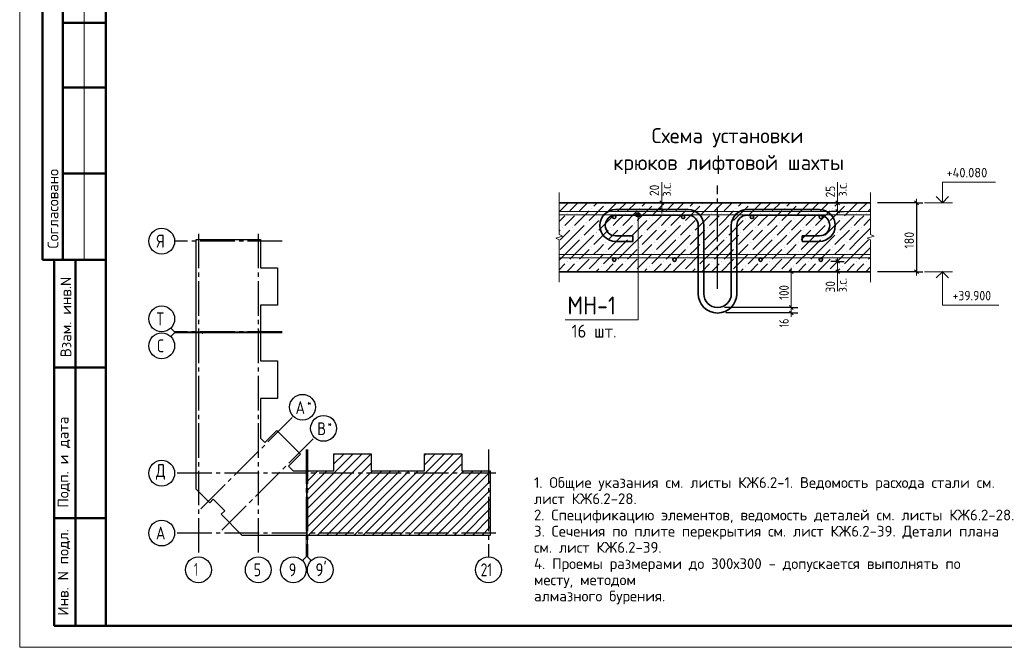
# Model space of a CAD drawing. Header units: millimetres. Extents: x 40580 to 1930067, y -240640 to 81020.
# Tile 501 of 656: x 1187614 to 1210490, y -239550 to -224975. Entities that reach past the tile are written whole.
import ezdxf

# ---------------------------------------------------------------- set-up
doc = ezdxf.new("R2010")
doc.units = ezdxf.units.MM
doc.linetypes.add('______5', pattern=[1100, 800, -100, 100, -100])
doc.linetypes.add('CENTER', pattern=[2, 1.25, -0.25, 0.25, -0.25])
for name, color, linetype, lineweight in [('Standard', 7, 'Continuous', 25), ('ОСИ', 7, 'CENTER', 15), ('Размерная линия_ общее', 7, 'Continuous', 25)]:
    doc.layers.add(name, color=color, linetype=linetype, lineweight=lineweight)
doc.layers.add('Тонкие', color=7, linetype='Continuous')
doc.styles.add('GOST 2.304', font='isocpeur.ttf', dxfattribs={"width": 0.8})
doc.styles.add('ISOCPEUR', font='isocpeur.ttf')

msp = doc.modelspace()

# ---------------------------------------------------------------- hatches: boundary and pattern name
at = {"layer": 'Standard', "linetype": 'Continuous', "lineweight": 13, "transparency": 33554687}
for points in [[(1200890.2, -229359.2), (1200898, -229351.4), (1200905.8, -229359.2), (1200898, -229367)], [(1201226.2, -229247.2), (1201234, -229239.4), (1201241.8, -229247.2), (1201234, -229255)], [(1202010.2, -229359.2), (1202018, -229351.4), (1202025.8, -229359.2), (1202018, -229367)], [(1202346.2, -229247.2), (1202354, -229239.4), (1202361.8, -229247.2), (1202354, -229255)], [(1203130.2, -229359.2), (1203138, -229351.4), (1203145.8, -229359.2), (1203138, -229367)], [(1203466.2, -229247.2), (1203474, -229239.4), (1203481.8, -229247.2), (1203474, -229255)], [(1204250.2, -229359.2), (1204258, -229351.4), (1204265.8, -229359.2), (1204258, -229367)], [(1204586.2, -229247.2), (1204594, -229239.4), (1204601.8, -229247.2), (1204594, -229255)], [(1205370.2, -229359.2), (1205378, -229351.4), (1205385.8, -229359.2), (1205378, -229367)], [(1205706.2, -229247.2), (1205714, -229239.4), (1205721.8, -229247.2), (1205714, -229255)], [(1206490.2, -229359.2), (1206498, -229351.4), (1206505.8, -229359.2), (1206498, -229367)], [(1206826.2, -229247.2), (1206834, -229239.4), (1206841.8, -229247.2), (1206834, -229255)], [(1200330.2, -229471.2), (1200338, -229463.4), (1200345.8, -229471.2), (1200338, -229479)], [(1200554.2, -229471.2), (1200562, -229463.4), (1200569.8, -229471.2), (1200562, -229479)], [(1201114.2, -229583.2), (1201122, -229575.4), (1201129.8, -229583.2), (1201122, -229591)], [(1201450.2, -229471.2), (1201458, -229463.4), (1201465.8, -229471.2), (1201458, -229479)], [(1201674.2, -229471.2), (1201682, -229463.4), (1201689.8, -229471.2), (1201682, -229479)], [(1202234.2, -229583.2), (1202242, -229575.4), (1202249.8, -229583.2), (1202242, -229591)], [(1202570.2, -229471.2), (1202578, -229463.4), (1202585.8, -229471.2), (1202578, -229479)], [(1202794.2, -229471.2), (1202802, -229463.4), (1202809.8, -229471.2), (1202802, -229479)], [(1203354.2, -229583.2), (1203362, -229575.4), (1203369.8, -229583.2), (1203362, -229591)], [(1203690.2, -229471.2), (1203698, -229463.4), (1203705.8, -229471.2), (1203698, -229479)], [(1203914.2, -229471.2), (1203922, -229463.4), (1203929.8, -229471.2), (1203922, -229479)], [(1204474.2, -229583.2), (1204482, -229575.4), (1204489.8, -229583.2), (1204482, -229591)], [(1204810.2, -229471.2), (1204818, -229463.4), (1204825.8, -229471.2), (1204818, -229479)], [(1205034.2, -229471.2), (1205042, -229463.4), (1205049.8, -229471.2), (1205042, -229479)], [(1205594.2, -229583.2), (1205602, -229575.4), (1205609.8, -229583.2), (1205602, -229591)], [(1205930.2, -229471.2), (1205938, -229463.4), (1205945.8, -229471.2), (1205938, -229479)], [(1206154.2, -229471.2), (1206162, -229463.4), (1206169.8, -229471.2), (1206162, -229479)], [(1206714.2, -229583.2), (1206722, -229575.4), (1206729.8, -229583.2), (1206722, -229591)], [(1207050.2, -229471.2), (1207058, -229463.4), (1207065.8, -229471.2), (1207058, -229479)], [(1207274.2, -229471.2), (1207282, -229463.4), (1207289.8, -229471.2), (1207282, -229479)], [(1200218.2, -229807.2), (1200226, -229799.4), (1200233.8, -229807.2), (1200226, -229815)], [(1200442.2, -229807.2), (1200450, -229799.4), (1200457.8, -229807.2), (1200450, -229815)], [(1200778.2, -229695.2), (1200786, -229687.4), (1200793.8, -229695.2), (1200786, -229703)], [(1201338.2, -229807.2), (1201346, -229799.4), (1201353.8, -229807.2), (1201346, -229815)], [(1201562.2, -229807.2), (1201570, -229799.4), (1201577.8, -229807.2), (1201570, -229815)], [(1201898.2, -229695.2), (1201906, -229687.4), (1201913.8, -229695.2), (1201906, -229703)], [(1202458.2, -229807.2), (1202466, -229799.4), (1202473.8, -229807.2), (1202466, -229815)], [(1202682.2, -229807.2), (1202690, -229799.4), (1202697.8, -229807.2), (1202690, -229815)], [(1203018.2, -229695.2), (1203026, -229687.4), (1203033.8, -229695.2), (1203026, -229703)], [(1203578.2, -229807.2), (1203586, -229799.4), (1203593.8, -229807.2), (1203586, -229815)], [(1203802.2, -229807.2), (1203810, -229799.4), (1203817.8, -229807.2), (1203810, -229815)], [(1204138.2, -229695.2), (1204146, -229687.4), (1204153.8, -229695.2), (1204146, -229703)], [(1204698.2, -229807.2), (1204706, -229799.4), (1204713.8, -229807.2), (1204706, -229815)], [(1204922.2, -229807.2), (1204930, -229799.4), (1204937.8, -229807.2), (1204930, -229815)], [(1205258.2, -229695.2), (1205266, -229687.4), (1205273.8, -229695.2), (1205266, -229703)], [(1205818.2, -229807.2), (1205826, -229799.4), (1205833.8, -229807.2), (1205826, -229815)], [(1206042.2, -229807.2), (1206050, -229799.4), (1206057.8, -229807.2), (1206050, -229815)], [(1206378.2, -229695.2), (1206386, -229687.4), (1206393.8, -229695.2), (1206386, -229703)], [(1206938.2, -229807.2), (1206946, -229799.4), (1206953.8, -229807.2), (1206946, -229815)], [(1207162.2, -229807.2), (1207170, -229799.4), (1207177.8, -229807.2), (1207170, -229815)], [(1200666.2, -230031.2), (1200674, -230023.4), (1200681.8, -230031.2), (1200674, -230039)], [(1201002.2, -229919.2), (1201010, -229911.4), (1201017.8, -229919.2), (1201010, -229927)], [(1201786.2, -230031.2), (1201794, -230023.4), (1201801.8, -230031.2), (1201794, -230039)], [(1202122.2, -229919.2), (1202130, -229911.4), (1202137.8, -229919.2), (1202130, -229927)], [(1202906.2, -230031.2), (1202914, -230023.4), (1202921.8, -230031.2), (1202914, -230039)], [(1203242.2, -229919.2), (1203250, -229911.4), (1203257.8, -229919.2), (1203250, -229927)], [(1204026.2, -230031.2), (1204034, -230023.4), (1204041.8, -230031.2), (1204034, -230039)], [(1204362.2, -229919.2), (1204370, -229911.4), (1204377.8, -229919.2), (1204370, -229927)], [(1205146.2, -230031.2), (1205154, -230023.4), (1205161.8, -230031.2), (1205154, -230039)], [(1205482.2, -229919.2), (1205490, -229911.4), (1205497.8, -229919.2), (1205490, -229927)], [(1206266.2, -230031.2), (1206274, -230023.4), (1206281.8, -230031.2), (1206274, -230039)], [(1206602.2, -229919.2), (1206610, -229911.4), (1206617.8, -229919.2), (1206610, -229927)], [(1200890.2, -230255.2), (1200898, -230247.4), (1200905.8, -230255.2), (1200898, -230263)], [(1201226.2, -230143.2), (1201234, -230135.4), (1201241.8, -230143.2), (1201234, -230151)], [(1201226.2, -230367.2), (1201234, -230359.4), (1201241.8, -230367.2), (1201234, -230375)], [(1202010.2, -230255.2), (1202018, -230247.4), (1202025.8, -230255.2), (1202018, -230263)], [(1202346.2, -230143.2), (1202354, -230135.4), (1202361.8, -230143.2), (1202354, -230151)], [(1202346.2, -230367.2), (1202354, -230359.4), (1202361.8, -230367.2), (1202354, -230375)], [(1203130.2, -230255.2), (1203138, -230247.4), (1203145.8, -230255.2), (1203138, -230263)], [(1203466.2, -230143.2), (1203474, -230135.4), (1203481.8, -230143.2), (1203474, -230151)], [(1203466.2, -230367.2), (1203474, -230359.4), (1203481.8, -230367.2), (1203474, -230375)], [(1204250.2, -230255.2), (1204258, -230247.4), (1204265.8, -230255.2), (1204258, -230263)], [(1204586.2, -230143.2), (1204594, -230135.4), (1204601.8, -230143.2), (1204594, -230151)], [(1204586.2, -230367.2), (1204594, -230359.4), (1204601.8, -230367.2), (1204594, -230375)], [(1205370.2, -230255.2), (1205378, -230247.4), (1205385.8, -230255.2), (1205378, -230263)], [(1205706.2, -230143.2), (1205714, -230135.4), (1205721.8, -230143.2), (1205714, -230151)], [(1205706.2, -230367.2), (1205714, -230359.4), (1205721.8, -230367.2), (1205714, -230375)], [(1206490.2, -230255.2), (1206498, -230247.4), (1206505.8, -230255.2), (1206498, -230263)], [(1206826.2, -230143.2), (1206834, -230135.4), (1206841.8, -230143.2), (1206834, -230151)], [(1206826.2, -230367.2), (1206834, -230359.4), (1206841.8, -230367.2), (1206834, -230375)], [(1200330.2, -230591.2), (1200338, -230583.4), (1200345.8, -230591.2), (1200338, -230599)], [(1200554.2, -230591.2), (1200562, -230583.4), (1200569.8, -230591.2), (1200562, -230599)], [(1200890.2, -230479.2), (1200898, -230471.4), (1200905.8, -230479.2), (1200898, -230487)], [(1201450.2, -230591.2), (1201458, -230583.4), (1201465.8, -230591.2), (1201458, -230599)], [(1201674.2, -230591.2), (1201682, -230583.4), (1201689.8, -230591.2), (1201682, -230599)], [(1202010.2, -230479.2), (1202018, -230471.4), (1202025.8, -230479.2), (1202018, -230487)], [(1202570.2, -230591.2), (1202578, -230583.4), (1202585.8, -230591.2), (1202578, -230599)], [(1202794.2, -230591.2), (1202802, -230583.4), (1202809.8, -230591.2), (1202802, -230599)], [(1203130.2, -230479.2), (1203138, -230471.4), (1203145.8, -230479.2), (1203138, -230487)], [(1203690.2, -230591.2), (1203698, -230583.4), (1203705.8, -230591.2), (1203698, -230599)], [(1203914.2, -230591.2), (1203922, -230583.4), (1203929.8, -230591.2), (1203922, -230599)], [(1204250.2, -230479.2), (1204258, -230471.4), (1204265.8, -230479.2), (1204258, -230487)], [(1204810.2, -230591.2), (1204818, -230583.4), (1204825.8, -230591.2), (1204818, -230599)], [(1205034.2, -230591.2), (1205042, -230583.4), (1205049.8, -230591.2), (1205042, -230599)], [(1205370.2, -230479.2), (1205378, -230471.4), (1205385.8, -230479.2), (1205378, -230487)], [(1205930.2, -230591.2), (1205938, -230583.4), (1205945.8, -230591.2), (1205938, -230599)], [(1206154.2, -230591.2), (1206162, -230583.4), (1206169.8, -230591.2), (1206162, -230599)], [(1206490.2, -230479.2), (1206498, -230471.4), (1206505.8, -230479.2), (1206498, -230487)], [(1207050.2, -230591.2), (1207058, -230583.4), (1207065.8, -230591.2), (1207058, -230599)], [(1207274.2, -230591.2), (1207282, -230583.4), (1207289.8, -230591.2), (1207282, -230599)], [(1200778.2, -230815.2), (1200786, -230807.4), (1200793.8, -230815.2), (1200786, -230823)], [(1201114.2, -230703.2), (1201122, -230695.4), (1201129.8, -230703.2), (1201122, -230711)], [(1201898.2, -230815.2), (1201906, -230807.4), (1201913.8, -230815.2), (1201906, -230823)], [(1202234.2, -230703.2), (1202242, -230695.4), (1202249.8, -230703.2), (1202242, -230711)], [(1203018.2, -230815.2), (1203026, -230807.4), (1203033.8, -230815.2), (1203026, -230823)], [(1203354.2, -230703.2), (1203362, -230695.4), (1203369.8, -230703.2), (1203362, -230711)], [(1204138.2, -230815.2), (1204146, -230807.4), (1204153.8, -230815.2), (1204146, -230823)], [(1204474.2, -230703.2), (1204482, -230695.4), (1204489.8, -230703.2), (1204482, -230711)], [(1205258.2, -230815.2), (1205266, -230807.4), (1205273.8, -230815.2), (1205266, -230823)], [(1205594.2, -230703.2), (1205602, -230695.4), (1205609.8, -230703.2), (1205602, -230711)], [(1206378.2, -230815.2), (1206386, -230807.4), (1206393.8, -230815.2), (1206386, -230823)], [(1206714.2, -230703.2), (1206722, -230695.4), (1206729.8, -230703.2), (1206722, -230711)]]:
    msp.add_hatch(color=7, dxfattribs=at).paths.add_polyline_path(points, flags=16)
for points in [[(1201926.7, -229506.3), (1202034.7, -229506.3), (1202027.2, -229479.3)], [(1201926.7, -229506.3), (1202027.2, -229479.3), (1201934.3, -229479.3)], [(1201934.3, -229533.3), (1202034.7, -229506.3), (1201926.7, -229506.3)], [(1201934.3, -229479.3), (1202027.2, -229479.3), (1202007.7, -229459.9)], [(1201934.3, -229479.3), (1202007.7, -229459.9), (1201953.7, -229459.9)], [(1201934.3, -229533.3), (1202027.2, -229533.3), (1202034.7, -229506.3)], [(1201953.7, -229552.8), (1202027.2, -229533.3), (1201934.3, -229533.3)], [(1201953.7, -229459.9), (1202007.7, -229459.9), (1201980.7, -229452.3)], [(1201953.7, -229552.8), (1202007.7, -229552.8), (1202027.2, -229533.3)], [(1202007.7, -229552.8), (1201953.7, -229552.8), (1201980.7, -229560.3)]]:
    msp.add_hatch(color=7, dxfattribs=at).paths.add_polyline_path(points)

# ---------------------------------------------------------------- linework, layer by layer
at = {"layer": 'Standard', "color": 7, "linetype": 'Continuous', "lineweight": 50, "transparency": 33554687}
for p, q in [((1188140.7, -224049.7), (1188140.7, -230549.7)), ((1188140.7, -224049.7), (1188140.7, -230549.7)), ((1188613.9, -224049.7), (1188613.9, -230549.7)), ((1189613.9, -225049.7), (1188613.9, -225049.7)), ((1189613.9, -226549.7), (1188613.9, -226549.7)), ((1189613.9, -228549.7), (1188613.9, -228549.7)), ((1188140.7, -230549.7), (1189613.9, -230549.7)), ((1188413.9, -239049.7), (1188413.9, -230549.7)), ((1188413.9, -239049.7), (1188413.9, -230549.7)), ((1188913.9, -239049.7), (1188913.9, -230549.7)), ((1188413.9, -233049.7), (1189613.9, -233049.7)), ((1188413.9, -236549.7), (1189613.9, -236549.7)), ((1189613.9, -239049.7), (1188413.9, -239049.7))]:
    msp.add_line(p, q, dxfattribs=at)
at = {"layer": 'Standard', "color": 7, "linetype": 'Continuous', "lineweight": 13, "transparency": 33554687}
for p, q in [((1189113.9, -224049.7), (1189113.9, -230549.7)), ((1202530.1, -229226.3), (1202530.1, -228746.3)), ((1206618.1, -229226.3), (1206618.1, -228746.3)), ((1200147.2, -228986.3), (1200147.2, -229963.9)), ((1207383.2, -228986.3), (1207383.2, -229963.9)), ((1209290.2, -229226.3), (1208634.2, -229226.3)), ((1201926.7, -229506.3), (1201926.7, -229506.3)), ((1201980.7, -229452.3), (1201980.7, -229452.3)), ((1201980.7, -229560.3), (1201980.7, -229560.3)), ((1202034.7, -229506.3), (1202034.7, -229506.3)), ((1200227.2, -230005.5), (1200067.2, -230047.1)), ((1200067.2, -230047.1), (1200147.2, -230088.7)), ((1200147.2, -229963.9), (1200227.2, -230005.5)), ((1200147.2, -230088.7), (1200147.2, -231066.3)), ((1207463.2, -230005.5), (1207303.2, -230047.1)), ((1207303.2, -230047.1), (1207383.2, -230088.7)), ((1207383.2, -229963.9), (1207463.2, -230005.5)), ((1207383.2, -230088.7), (1207383.2, -231066.3)), ((1203027.2, -230826.3), (1204627.2, -230826.3)), ((1205541.3, -230826.3), (1205541.3, -231186.3)), ((1206618.1, -230826.3), (1206618.1, -231282.3)), ((1209290.2, -230826.3), (1208634.2, -230826.3)), ((1200147.2, -231066.3), (1200147.2, -231066.3)), ((1207383.2, -231066.3), (1207383.2, -231066.3)), ((1191213.9, -232222.7), (1191126, -232134.9)), ((1191213.9, -232247.7), (1191126, -232335.6)), ((1191213.9, -232222.7), (1191713.9, -232222.7)), ((1191213.9, -232247.7), (1191713.9, -232247.7)), ((1194271.9, -237449.7), (1194271.9, -236949.7)), ((1194296.9, -237449.7), (1194296.9, -236949.7)), ((1194271.9, -237449.7), (1194184, -237537.6)), ((1194296.9, -237449.7), (1194384.7, -237537.6))]:
    msp.add_line(p, q, dxfattribs=at)
at = {"layer": 'Standard', "color": 7, "linetype": 'Continuous', "lineweight": 35, "transparency": 33554687}
for p, q in [((1207383.2, -229226.3), (1200147.2, -229226.3)), ((1203139.2, -229386.3), (1201459.2, -229386.3)), ((1204515.2, -229386.3), (1206195.2, -229386.3)), ((1203139.2, -229514.3), (1201459.2, -229514.3)), ((1204515.2, -229514.3), (1206195.2, -229514.3)), ((1203379.2, -229754.3), (1203379.2, -231338.3)), ((1203507.2, -229754.3), (1203507.2, -231338.3)), ((1204147.2, -229754.3), (1204147.2, -231338.3)), ((1204275.2, -229754.3), (1204275.2, -231338.3)), ((1201459.2, -229994.3), (1201859.2, -229994.3)), ((1201459.2, -230122.3), (1201859.2, -230122.3)), ((1201859.2, -229994.3), (1201859.2, -230122.3)), ((1206195.2, -229994.3), (1205795.2, -229994.3)), ((1205795.2, -229994.3), (1205795.2, -230122.3)), ((1206195.2, -230122.3), (1205795.2, -230122.3))]:
    msp.add_line(p, q, dxfattribs=at)
at = {"layer": 'Standard', "color": 254, "linetype": 'Continuous', "lineweight": 13, "transparency": 33554687}
for p, q in [((1200358.9, -229226.3), (1200147.2, -229438.1)), ((1200582.9, -229226.3), (1200394, -229415.2)), ((1200842, -229415.2), (1200506, -229751.2)), ((1200806.9, -229226.3), (1200618, -229415.2)), ((1201178, -229303.2), (1200842, -229639.2)), ((1200954, -229303.2), (1201030.9, -229226.3)), ((1201478.9, -229226.3), (1201178, -229527.2)), ((1201702.9, -229226.3), (1201514, -229415.2)), ((1201962, -229415.2), (1201626, -229751.2)), ((1201926.9, -229226.3), (1201738, -229415.2)), ((1202298, -229303.2), (1201962, -229639.2)), ((1202074, -229303.2), (1202150.9, -229226.3)), ((1202598.9, -229226.3), (1202298, -229527.2)), ((1202822.9, -229226.3), (1202634, -229415.2)), ((1203082, -229415.2), (1202746, -229751.2)), ((1203046.9, -229226.3), (1202858, -229415.2)), ((1203418, -229303.2), (1203082, -229639.2)), ((1203194, -229303.2), (1203270.9, -229226.3)), ((1203718.9, -229226.3), (1203418, -229527.2)), ((1203942.9, -229226.3), (1203754, -229415.2)), ((1204202, -229415.2), (1203866, -229751.2)), ((1204166.9, -229226.3), (1203978, -229415.2)), ((1204538, -229303.2), (1204202, -229639.2)), ((1204314, -229303.2), (1204390.9, -229226.3)), ((1204838.9, -229226.3), (1204538, -229527.2)), ((1205062.9, -229226.3), (1204874, -229415.2)), ((1205322, -229415.2), (1204986, -229751.2)), ((1205286.9, -229226.3), (1205098, -229415.2)), ((1205658, -229303.2), (1205322, -229639.2)), ((1205434, -229303.2), (1205510.9, -229226.3)), ((1205958.9, -229226.3), (1205658, -229527.2)), ((1206182.9, -229226.3), (1205994, -229415.2)), ((1206442, -229415.2), (1206106, -229751.2)), ((1206406.9, -229226.3), (1206218, -229415.2)), ((1206778, -229303.2), (1206442, -229639.2)), ((1206554, -229303.2), (1206630.9, -229226.3)), ((1207078.9, -229226.3), (1206778, -229527.2)), ((1207302.9, -229226.3), (1207114, -229415.2)), ((1207383.2, -229370.1), (1207338, -229415.2)), ((1200282, -229527.2), (1200147.2, -229662.1)), ((1200282, -229751.2), (1200394, -229639.2)), ((1200394, -229639.2), (1200506, -229527.2)), ((1201066, -229639.2), (1200730, -229975.2)), ((1201402, -229527.2), (1201066, -229863.2)), ((1201402, -229751.2), (1201514, -229639.2)), ((1201514, -229639.2), (1201626, -229527.2)), ((1202186, -229639.2), (1201850, -229975.2)), ((1202522, -229527.2), (1202186, -229863.2)), ((1202522, -229751.2), (1202634, -229639.2)), ((1202634, -229639.2), (1202746, -229527.2)), ((1203306, -229639.2), (1202970, -229975.2)), ((1203642, -229527.2), (1203306, -229863.2)), ((1203642, -229751.2), (1203754, -229639.2)), ((1203754, -229639.2), (1203866, -229527.2)), ((1204426, -229639.2), (1204090, -229975.2)), ((1204762, -229527.2), (1204426, -229863.2)), ((1204762, -229751.2), (1204874, -229639.2)), ((1204874, -229639.2), (1204986, -229527.2)), ((1205546, -229639.2), (1205210, -229975.2)), ((1205882, -229527.2), (1205546, -229863.2)), ((1205882, -229751.2), (1205994, -229639.2)), ((1205994, -229639.2), (1206106, -229527.2)), ((1206666, -229639.2), (1206330, -229975.2)), ((1207002, -229527.2), (1206666, -229863.2)), ((1207002, -229751.2), (1207114, -229639.2)), ((1207114, -229639.2), (1207226, -229527.2)), ((1207383.2, -229594.1), (1207226, -229751.2)), ((1200170, -229863.2), (1200147.2, -229886.1)), ((1200394, -229863.2), (1200170, -230087.2)), ((1200394, -230087.2), (1200730, -229751.2)), ((1201290, -229863.2), (1200954, -230199.2)), ((1201514, -229863.2), (1201290, -230087.2)), ((1201514, -230087.2), (1201850, -229751.2)), ((1202410, -229863.2), (1202074, -230199.2)), ((1202634, -229863.2), (1202410, -230087.2)), ((1202634, -230087.2), (1202970, -229751.2)), ((1203530, -229863.2), (1203194, -230199.2)), ((1203754, -229863.2), (1203530, -230087.2)), ((1203754, -230087.2), (1204090, -229751.2)), ((1204650, -229863.2), (1204314, -230199.2)), ((1204874, -229863.2), (1204650, -230087.2)), ((1204874, -230087.2), (1205210, -229751.2)), ((1205770, -229863.2), (1205434, -230199.2)), ((1205994, -229863.2), (1205770, -230087.2)), ((1205994, -230087.2), (1206330, -229751.2)), ((1206890, -229863.2), (1206554, -230199.2)), ((1207114, -229863.2), (1206890, -230087.2)), ((1207114, -230087.2), (1207383.2, -229818.1)), ((1200394, -230087.2), (1200170, -230311.2)), ((1200618, -230087.2), (1200394, -230311.2)), ((1200618, -230311.2), (1200954, -229975.2)), ((1201514, -230087.2), (1201290, -230311.2)), ((1201738, -230087.2), (1201514, -230311.2)), ((1201738, -230311.2), (1202074, -229975.2)), ((1202634, -230087.2), (1202410, -230311.2)), ((1202858, -230087.2), (1202634, -230311.2)), ((1202858, -230311.2), (1203194, -229975.2)), ((1203754, -230087.2), (1203530, -230311.2)), ((1203978, -230087.2), (1203754, -230311.2)), ((1203978, -230311.2), (1204314, -229975.2)), ((1204874, -230087.2), (1204650, -230311.2)), ((1205098, -230087.2), (1204874, -230311.2)), ((1205098, -230311.2), (1205434, -229975.2)), ((1205994, -230087.2), (1205770, -230311.2)), ((1206218, -230087.2), (1205994, -230311.2)), ((1206218, -230311.2), (1206554, -229975.2)), ((1207114, -230087.2), (1206890, -230311.2)), ((1207338, -230087.2), (1207114, -230311.2)), ((1200394, -230311.2), (1200147.2, -230558.1)), ((1200618, -230311.2), (1200394, -230535.2)), ((1200842, -230311.2), (1200618, -230535.2)), ((1200954, -230423.2), (1201066, -230311.2)), ((1201066, -230311.2), (1201178, -230199.2)), ((1201514, -230311.2), (1201178, -230647.2)), ((1201738, -230311.2), (1201514, -230535.2)), ((1201962, -230311.2), (1201738, -230535.2)), ((1202074, -230423.2), (1202186, -230311.2)), ((1202186, -230311.2), (1202298, -230199.2)), ((1202634, -230311.2), (1202298, -230647.2)), ((1202858, -230311.2), (1202634, -230535.2)), ((1203082, -230311.2), (1202858, -230535.2)), ((1203194, -230423.2), (1203306, -230311.2)), ((1203306, -230311.2), (1203418, -230199.2)), ((1203754, -230311.2), (1203418, -230647.2)), ((1203978, -230311.2), (1203754, -230535.2)), ((1204202, -230311.2), (1203978, -230535.2)), ((1204314, -230423.2), (1204426, -230311.2)), ((1204426, -230311.2), (1204538, -230199.2)), ((1204874, -230311.2), (1204538, -230647.2)), ((1205098, -230311.2), (1204874, -230535.2)), ((1205322, -230311.2), (1205098, -230535.2)), ((1205434, -230423.2), (1205546, -230311.2)), ((1205546, -230311.2), (1205658, -230199.2)), ((1205994, -230311.2), (1205658, -230647.2)), ((1206218, -230311.2), (1205994, -230535.2)), ((1206442, -230311.2), (1206218, -230535.2)), ((1206554, -230423.2), (1206666, -230311.2)), ((1206666, -230311.2), (1206778, -230199.2)), ((1207114, -230311.2), (1206778, -230647.2)), ((1207338, -230311.2), (1207114, -230535.2)), ((1207338, -230311.2), (1207383.2, -230266.1)), ((1200842, -230535.2), (1200550.9, -230826.3)), ((1201178, -230423.2), (1200842, -230759.2)), ((1201962, -230535.2), (1201670.9, -230826.3)), ((1202298, -230423.2), (1201962, -230759.2)), ((1203082, -230535.2), (1202790.9, -230826.3)), ((1203418, -230423.2), (1203082, -230759.2)), ((1204202, -230535.2), (1203910.9, -230826.3)), ((1204538, -230423.2), (1204202, -230759.2)), ((1205322, -230535.2), (1205030.9, -230826.3)), ((1205658, -230423.2), (1205322, -230759.2)), ((1206442, -230535.2), (1206150.9, -230826.3)), ((1206778, -230423.2), (1206442, -230759.2)), ((1207383.2, -230490.1), (1207338, -230535.2)), ((1200282, -230647.2), (1200147.2, -230782.1)), ((1200326.9, -230826.3), (1200394, -230759.2)), ((1200394, -230759.2), (1200506, -230647.2)), ((1201066, -230759.2), (1200998.9, -230826.3)), ((1201402, -230647.2), (1201222.9, -230826.3)), ((1201446.9, -230826.3), (1201514, -230759.2)), ((1201514, -230759.2), (1201626, -230647.2)), ((1202186, -230759.2), (1202118.9, -230826.3)), ((1202522, -230647.2), (1202342.9, -230826.3)), ((1202566.9, -230826.3), (1202634, -230759.2)), ((1202634, -230759.2), (1202746, -230647.2)), ((1203306, -230759.2), (1203238.9, -230826.3)), ((1203642, -230647.2), (1203462.9, -230826.3)), ((1203686.9, -230826.3), (1203754, -230759.2)), ((1203754, -230759.2), (1203866, -230647.2)), ((1204426, -230759.2), (1204358.9, -230826.3)), ((1204762, -230647.2), (1204582.9, -230826.3)), ((1204806.9, -230826.3), (1204874, -230759.2)), ((1204874, -230759.2), (1204986, -230647.2)), ((1205546, -230759.2), (1205478.9, -230826.3)), ((1205882, -230647.2), (1205702.9, -230826.3)), ((1205926.9, -230826.3), (1205994, -230759.2)), ((1205994, -230759.2), (1206106, -230647.2)), ((1206666, -230759.2), (1206598.9, -230826.3)), ((1207002, -230647.2), (1206822.9, -230826.3)), ((1207046.9, -230826.3), (1207114, -230759.2)), ((1207114, -230759.2), (1207226, -230647.2)), ((1207383.2, -230714.1), (1207270.9, -230826.3))]:
    msp.add_line(p, q, dxfattribs=at)
at = {"layer": 'Standard', "color": 7, "linetype": 'Continuous', "lineweight": -3, "transparency": 33554687}
for p, q in [((1194286.9, -236343.4), (1195573.5, -235056.7)), ((1194286.9, -236131.3), (1195361.4, -235056.7)), ((1194286.9, -236555.5), (1195782.9, -235059.5)), ((1194914.9, -235291.1), (1195149.3, -235056.7)), ((1194914.9, -235079), (1194937.1, -235056.7)), ((1195589.7, -236949.7), (1197482.7, -235056.7)), ((1195801.8, -236949.7), (1197694.8, -235056.7)), ((1196014, -236949.7), (1197886.9, -235076.8)), ((1197018.9, -235308.4), (1197270.6, -235056.7)), ((1197018.9, -235096.3), (1197058.4, -235056.7)), ((1194286.9, -236767.7), (1195782.9, -235271.6)), ((1196226.1, -236949.7), (1197886.9, -235289)), ((1194286.9, -235919.1), (1194752.3, -235453.7)), ((1194286.9, -235707), (1194540.1, -235453.7)), ((1194286.9, -235494.9), (1194295, -235486.7)), ((1194306.9, -235474.9), (1194328, -235453.7)), ((1194316.9, -236949.7), (1195812.9, -235453.7)), ((1194529, -236949.7), (1196025, -235453.7)), ((1194741.2, -236949.7), (1196237.2, -235453.7)), ((1194953.3, -236949.7), (1196449.3, -235453.7)), ((1195165.4, -236949.7), (1196661.4, -235453.7)), ((1195377.6, -236949.7), (1196873.6, -235453.7)), ((1196438.2, -236949.7), (1197934.2, -235453.7)), ((1196650.4, -236949.7), (1198146.4, -235453.7)), ((1196862.5, -236949.7), (1198358.5, -235453.7)), ((1197074.6, -236949.7), (1198547.9, -235476.5)), ((1197286.8, -236949.7), (1198547.9, -235688.6)), ((1197498.9, -236949.7), (1198547.9, -235900.8)), ((1197711, -236949.7), (1198547.9, -236112.9)), ((1197923.2, -236949.7), (1198547.9, -236325)), ((1198135.3, -236949.7), (1198547.9, -236537.2)), ((1198347.4, -236949.7), (1198547.9, -236749.3))]:
    msp.add_line(p, q, dxfattribs=at)
at = {"layer": 'Standard', "color": 7, "linetype": 'Continuous', "lineweight": 13, "transparency": 33554687}
msp.add_lwpolyline([(1187613.9, -239549.7), (1229613.9, -239549.7), (1229613.9, -209849.7), (1187613.9, -209849.7), (1187613.9, -239549.7)], close=True, dxfattribs=at)
at = {"layer": 'Standard', "color": 7, "linetype": 'Continuous', "lineweight": 50, "transparency": 33554687}
msp.add_lwpolyline([(1189613.9, -210349.7), (1229113.9, -210349.7), (1229113.9, -239049.7), (1189613.9, -239049.7), (1189613.9, -210349.7)], close=True, dxfattribs=at)
at = {"layer": 'Standard', "color": 7, "linetype": 'Continuous', "lineweight": 13, "transparency": 33554687}
for points in [[(1209050.2, -229226.3), (1209050.2, -228746.3), (1210286.2, -228746.3)], [(1207383.2, -229506.3), (1200147.2, -229506.3), (1200147.2, -229426.3), (1207383.2, -229426.3), (1207383.2, -229506.3)], [(1200289.1, -231944.1), (1201980.7, -231944.1), (1201980.7, -229506.3)], [(1204627.2, -230506.3), (1200147.2, -230506.3), (1200147.2, -230426.3), (1204627.2, -230426.3)], [(1204627.2, -230506.3), (1207383.2, -230506.3), (1207383.2, -230426.3), (1204627.2, -230426.3)], [(1209050.2, -230826.3), (1209050.2, -231602.3), (1210366.2, -231602.3)]]:
    msp.add_lwpolyline(points, dxfattribs=at)
at = {"layer": 'Standard', "color": 7, "linetype": 'Continuous', "lineweight": 35, "transparency": 33554687}
for points in [[(1208904.9, -229081.1), (1209050.2, -229226.3), (1209195.5, -229081.1)], [(1200147.2, -230826.3), (1203027.2, -230826.3), (1204627.2, -230826.3), (1207383.2, -230826.3)], [(1208904.9, -230971.6), (1209050.2, -230826.3), (1209195.5, -230971.6)]]:
    msp.add_lwpolyline(points, dxfattribs=at)
at = {"layer": 'Standard', "color": 7, "linetype": 'Continuous', "lineweight": 25, "transparency": 33554687}
for points in [[(1191713.9, -232232.7), (1191713.9, -230075.7), (1193209.9, -230075.7), (1193209.9, -230736.7), (1193606.9, -230736.7), (1193606.9, -231604.7), (1193209.9, -231604.7), (1193209.9, -232232.7), (1193191.9, -232232.7), (1193191.9, -232212.7), (1193176.9, -232212.7), (1193176.9, -232232.7), (1191713.9, -232232.7)], [(1191713.9, -235692.7), (1191713.9, -232237.7), (1191851.9, -232237.7), (1191851.9, -232257.7), (1191866.9, -232257.7), (1191866.9, -232237.7), (1193209.9, -232237.7), (1193209.9, -232900.7), (1193606.9, -232900.7), (1193606.9, -233768.7), (1193209.9, -233768.7), (1193209.9, -234694.4), (1193307.7, -234792.3), (1193588.6, -234511.4), (1194138, -235060.8), (1193857.1, -235341.7), (1193969.2, -235453.7), (1194281.9, -235453.7), (1194281.9, -236949.7), (1192783.8, -236949.7), (1192295.8, -236461.8), (1192380.7, -236376.9), (1192112.7, -236108.9), (1192027.9, -236193.8), (1191713.9, -235879.8), (1191713.9, -235692.7)], [(1194286.9, -236949.7), (1194286.9, -235486.7), (1194306.9, -235486.7), (1194306.9, -235471.7), (1194286.9, -235471.7), (1194286.9, -235453.7), (1194914.9, -235453.7), (1194914.9, -235056.7), (1195782.9, -235056.7), (1195782.9, -235453.7), (1196400.9, -235453.7), (1197018.9, -235453.7), (1197018.9, -235056.7), (1197886.9, -235056.7), (1197886.9, -235453.7), (1198547.9, -235453.7), (1198547.9, -236949.7), (1196400.9, -236949.7), (1194286.9, -236949.7)]]:
    msp.add_lwpolyline(points, dxfattribs=at)
at = {"layer": 'Standard', "color": 7, "linetype": 'Continuous', "lineweight": 35, "transparency": 33554687}
for centre in [(1201427.2, -229554.3), (1203027.2, -229554.3), (1204627.2, -229554.3), (1206227.2, -229554.3), (1201427.2, -230546.3), (1202827.2, -230546.3), (1204827.2, -230546.3), (1206227.2, -230546.3)]:
    msp.add_circle(centre, 40, dxfattribs=at)
at = {"layer": 'Standard', "color": 7, "linetype": 'Continuous', "lineweight": 13, "transparency": 33554687}
msp.add_circle((1201980.7, -229506.3), 54, dxfattribs=at)
at = {"layer": 'Standard', "color": 7, "linetype": 'Continuous', "lineweight": 35, "transparency": 33554687}
for centre, radius, start, end in [((1201459.2, -229754.3), 368, 90, 270), ((1203139.2, -229754.3), 368, 0, 90), ((1204515.2, -229754.3), 368, 90, 180), ((1206195.2, -229754.3), 368, 270, 90), ((1201459.2, -229754.3), 240, 90, 270), ((1203139.2, -229754.3), 240, 0, 90), ((1204515.2, -229754.3), 240, 90, 180), ((1206195.2, -229754.3), 240, 270, 90), ((1203827.2, -231338.3), 448, 180, 0), ((1203827.2, -231338.3), 320, 180, 0)]:
    msp.add_arc(centre, radius, start, end, dxfattribs=at)
at = {"layer": 'ОСИ', "color": 8, "linetype": '______5', "lineweight": -3, "transparency": 33554687}
for p, q in [((1203827.2, -231226.3), (1203827.2, -228826.3)), ((1193709.9, -230118.7), (1191213.9, -230118.7)), ((1191766.9, -229948.4), (1191766.9, -237449.7)), ((1193156.9, -229948.4), (1193156.9, -237449.7)), ((1193709.9, -232222.7), (1191213.9, -232222.7)), ((1193709.9, -232247.7), (1191213.9, -232247.7)), ((1191822.1, -236337.3), (1193971.8, -234187.6)), ((1192312.1, -236827.3), (1194461.9, -234677.6)), ((1194271.9, -234953.7), (1194271.9, -237449.7)), ((1194296.9, -234953.7), (1194296.9, -237449.7)), ((1198504.9, -234953.7), (1198504.9, -237449.7)), ((1198675.2, -235506.7), (1191213.9, -235506.7)), ((1198675.2, -235506.7), (1191213.9, -235506.7)), ((1198675.2, -236896.7), (1191213.9, -236896.7))]:
    msp.add_line(p, q, dxfattribs=at)
at = {"layer": 'ОСИ', "color": 7, "linetype": 'Continuous', "lineweight": -3, "transparency": 33554687}
for centre in [(1190913.9, -230118.7), (1190913.9, -231922.7), (1190913.9, -232547.7), (1194184, -233975.4), (1194674, -234465.5), (1190913.9, -235506.7), (1190913.9, -235506.7), (1190913.9, -236896.7), (1191766.9, -237749.7), (1193156.9, -237749.7), (1193971.9, -237749.7), (1194596.9, -237749.7), (1198504.9, -237749.7)]:
    msp.add_circle(centre, 300, dxfattribs=at)
at = {"layer": 'Размерная линия_ общее', "color": 7, "linetype": 'Continuous', "lineweight": 25, "transparency": 33554687}
for p, q in [((1202575.1, -229271.3), (1202485.1, -229181.3)), ((1206663.1, -229271.3), (1206573.1, -229181.3)), ((1208405.5, -229181.3), (1208495.5, -229271.3)), ((1202575.1, -229431.3), (1202485.1, -229341.3)), ((1206663.1, -229471.3), (1206573.1, -229381.3)), ((1206573.1, -230541.3), (1206663.1, -230631.4)), ((1205496.3, -230781.3), (1205586.3, -230871.4)), ((1206573.1, -230781.3), (1206663.1, -230871.4)), ((1208405.5, -230781.3), (1208495.5, -230871.4)), ((1205496.3, -231613.3), (1205586.3, -231703.3)), ((1205496.3, -231740.1), (1205586.3, -231830.1))]:
    msp.add_line(p, q, dxfattribs=at)
at = {"layer": 'Размерная линия_ общее', "color": 7, "linetype": 'Continuous', "lineweight": 13, "transparency": 33554687}
for p, q in [((1202530.1, -229226.3), (1202530.1, -229136.3)), ((1206618.1, -229226.3), (1206618.1, -229136.3)), ((1208450.5, -229226.3), (1208450.5, -229136.3)), ((1202530.1, -229386.3), (1202530.1, -229226.3)), ((1202530.1, -229386.3), (1202530.1, -229476.3)), ((1206618.1, -229426.3), (1206618.1, -229226.3)), ((1206618.1, -229426.3), (1206618.1, -229516.3)), ((1206618.1, -230586.3), (1206618.1, -230496.3)), ((1206618.1, -230586.3), (1206618.1, -230826.3)), ((1205541.3, -230826.3), (1205541.3, -230736.3)), ((1206618.1, -230826.3), (1206618.1, -230916.3)), ((1208450.5, -230826.3), (1208450.5, -230916.3)), ((1205541.3, -231658.3), (1205541.3, -231785.1)), ((1205541.3, -231785.1), (1205541.3, -231875.1))]:
    msp.add_line(p, q, dxfattribs=at)
at = {"layer": 'Размерная линия_ общее', "color": 253, "linetype": 'Continuous', "lineweight": -3, "true_color": 0xa0a0a0, "transparency": 33554687}
for p, q in [((1202530.1, -229226.3), (1202370.2, -229226.3)), ((1202530.1, -229226.3), (1202380.1, -229226.3)), ((1202530.1, -229386.3), (1202380.1, -229386.3)), ((1202530.1, -229386.3), (1202392.7, -229386.3)), ((1202530.1, -229226.3), (1202680.1, -229226.3)), ((1202530.1, -229386.3), (1202680.1, -229386.3)), ((1206618.1, -229226.3), (1206458.2, -229226.3)), ((1206618.1, -229226.3), (1206468.1, -229226.3)), ((1206618.1, -229426.3), (1206468.1, -229426.3)), ((1206618.1, -229426.3), (1206480.7, -229426.3)), ((1206618.1, -229226.3), (1206768.1, -229226.3)), ((1206618.1, -229426.3), (1206768.1, -229426.3)), ((1208450.5, -229226.3), (1207543.2, -229226.3)), ((1208450.5, -229226.3), (1208300.5, -229226.3)), ((1208450.5, -229226.3), (1208600.5, -229226.3)), ((1206618.1, -230586.3), (1206458.2, -230586.3)), ((1206618.1, -230586.3), (1206468.1, -230586.3)), ((1206618.1, -230586.3), (1206768.1, -230586.3)), ((1205541.3, -230826.3), (1204787.2, -230826.3)), ((1205541.3, -230826.3), (1205391.3, -230826.3)), ((1205541.3, -230826.3), (1205691.3, -230826.3)), ((1206618.1, -230826.3), (1206458.2, -230826.3)), ((1206618.1, -230826.3), (1206468.1, -230826.3)), ((1206618.1, -230826.3), (1206768.1, -230826.3)), ((1208450.5, -230826.3), (1207543.2, -230826.3)), ((1208450.5, -230826.3), (1208300.5, -230826.3)), ((1208450.5, -230826.3), (1208600.5, -230826.3)), ((1205541.3, -231658.3), (1205391.3, -231658.3)), ((1205541.3, -231658.3), (1205691.3, -231658.3)), ((1205541.3, -231785.1), (1205391.3, -231785.1)), ((1205541.3, -231785.1), (1205691.3, -231785.1))]:
    msp.add_line(p, q, dxfattribs=at)
at = {"layer": 'Размерная линия_ общее', "color": 7, "linetype": 'Continuous', "lineweight": 13, "transparency": 33554687}
msp.add_lwpolyline([(1205541.3, -230826.3), (1205541.3, -231574.3), (1205541.3, -231574.3), (1205541.3, -231658.3)], dxfattribs=at)
at = {"layer": 'Размерная линия_ общее', "color": 253, "linetype": 'Continuous', "lineweight": -3, "true_color": 0xa0a0a0, "transparency": 33554687}
for points in [[(1205541.3, -231658.3), (1205520.9, -231658.3), (1205520.9, -231658.3), (1203987.2, -231658.3)], [(1205541.3, -231785.1), (1205520.9, -231785.1), (1205520.9, -231785.1), (1204020.6, -231785.1)]]:
    msp.add_lwpolyline(points, dxfattribs=at)
at = {"layer": 'Тонкие'}
msp.add_lwpolyline([(1208450.5, -229226.3), (1208450.5, -230371.6), (1208450.5, -230371.6), (1208450.5, -230826.3)], dxfattribs=at)

# ---------------------------------------------------------------- texts
at = {"layer": 'Standard', "color": 7, "linetype": 'Continuous', "lineweight": -3, "transparency": 33554687, "char_height": 350, "attachment_point": 7, "style": 'GOST 2.304'}
for s, insert, width in [('\\W0.98;Схема установки', (1202298.4, -227937.4), 6093.742), ('\\W0.99;крюков лифтовой шахты', (1201402.3, -228561.3), 8713.096)]:
    msp.add_mtext(s, dxfattribs=dict(at, insert=insert, width=width))
at = {"layer": 'Standard', "color": 7, "linetype": 'Continuous', "lineweight": 50, "transparency": 33554687, "char_height": 250, "attachment_point": 7, "rotation": 90, "style": 'GOST 2.304'}
for s, insert, width in [('\\A1;{\\fISOCPEUR|i0|b0;\\H250.000000;\\W1.000000;\\C7;Согласовано}\\P', (1188513.9, -230288.3), 2071.875), ('\\A1;{\\fISOCPEUR|i0|b0;\\H250.000000;\\W1.000000;\\C7;Взам. инв.N}\\P', (1188811.8, -232813.9), 1909.099), ('\\A1;{\\fISOCPEUR|i0|b0;\\H250.000000;\\W1.000000;\\C7;Подп. и дата}\\P', (1188788.2, -236307.6), 2197.059), ('\\A1;{\\fISOCPEUR|i0|b0;\\H250.000000;\\W1.000000;\\C7;Инв. N подл.}\\P', (1188788.2, -238815.7), 2021.795)]:
    msp.add_mtext(s, dxfattribs=dict(at, insert=insert, width=width))
at = {"layer": 'Standard', "color": 7, "linetype": 'Continuous', "lineweight": 25, "transparency": 33554687, "attachment_point": 7, "style": 'ISOCPEUR'}
for s, insert, char_height, width in [('{\\W0.9500;+40.080}', (1209146.2, -228636.3), 220, 1281.429), ('{\\W0.9000;+39.900}', (1209286.2, -231492.3), 220, 1214.127), ('\\W0.75;21', (1198324.9, -237899.7), 300, 472.641)]:
    msp.add_mtext(s, dxfattribs=dict(at, insert=insert, char_height=char_height, width=width))
at = {"layer": 'Standard', "color": 7, "linetype": 'Continuous', "lineweight": 25, "transparency": 33554687, "char_height": 220, "attachment_point": 7, "rotation": 90, "style": 'ISOCPEUR'}
for s, insert, width in [('\\W0.90;з.с.', (1202742.4, -229079.5), 496.738), ('\\W0.90;з.с.', (1206830.4, -229079.5), 496.738), ('\\W0.87;20', (1202470.1, -229069.3), 484.709), ('\\W0.87;25', (1206558.1, -229101.3), 484.709), ('{\\W0.9100;180}', (1208390.5, -230290.3), 674.386), ('\\W0.87;30', (1206558.1, -231310.5), 484.718), ('\\W0.90;з.с.', (1206830.4, -231303.2), 496.738), ('\\W0.83;100', (1205481.3, -231479.9), 610.286), ('\\W0.75;16', (1205481.3, -232120.5), 415.6)]:
    msp.add_mtext(s, dxfattribs=dict(at, insert=insert, width=width))
at = {"layer": 'Standard', "color": 7, "linetype": 'Continuous', "lineweight": 35, "transparency": 33554687, "attachment_point": 7, "style": 'ISOCPEUR'}
for s, insert, char_height, width in [('\\W0.88;МН-1', (1200338.8, -231821.6), 420, 1402.009), ('{\\W0.9400;16 шт.}', (1200433.3, -232358.3), 300, 1161.283)]:
    msp.add_mtext(s, dxfattribs=dict(at, insert=insert, char_height=char_height, width=width))
at = {"layer": 'Standard', "color": 7, "linetype": 'Continuous', "lineweight": 25, "transparency": 33554687, "insert": (1199562.9, -235598.6), "char_height": 250, "width": 10931.25, "attachment_point": 1, "line_spacing_factor": 0.903614, "style": 'ISOCPEUR'}
msp.add_mtext('{\\W1.0000;1. Общие указания см. листы КЖ6.2-1. Ведомость расхода стали см. лист КЖ6.2-28.}\\P{\\W1.0000;2. Спецификацию элементов, ведомость деталей см. листы КЖ6.2-28.}\\P{\\W1.0000;3. Сечения по плите перекрытия см. лист КЖ6.2-39. Детали плана см. лист КЖ6.2-39.}\\P{\\W1.0000;4. Проемы размерами до 300х300 - допускается выполнять по месту, методом}\\P{\\W1.0000;алмазного бурения.}', dxfattribs=at)
at = {"layer": 'ОСИ', "color": 7, "linetype": 'Continuous', "lineweight": 25, "transparency": 33554687, "attachment_point": 7, "style": 'ISOCPEUR'}
for s, insert, char_height, width in [('\\W0.80;Я', (1190793.9, -230268.7), 300, 359.83), ('\\W0.80;Т', (1190793.9, -232072.7), 300, 359.83), ('\\W0.78;С', (1190808.9, -232697.7), 300, 326.834), ('\\W0.80;*', (1194292.5, -233957.9), 180, 215.9), ('\\W0.82;А', (1194022.5, -234132.9), 300, 392.649), ('\\W0.80;В', (1194527.5, -234623), 300, 359.83), ('\\W0.80;*', (1194767.5, -234448), 180, 215.9), ('\\W0.82;Д', (1190778.9, -235656.7), 300, 392.649), ('\\W0.82;А', (1190778.9, -237046.7), 300, 392.649), ('\\W0.56;1', (1191666.9, -237889.7), 300, 233.343), ('\\W0.78;5', (1193051.9, -237899.7), 300, 326.853), ('\\W0.78;9', (1193866.9, -237899.7), 300, 326.853), ("\\W0.84;9'", (1194485.4, -237899.7), 300, 441.046)]:
    msp.add_mtext(s, dxfattribs=dict(at, insert=insert, char_height=char_height, width=width))

doc.saveas('drawing.dxf')
